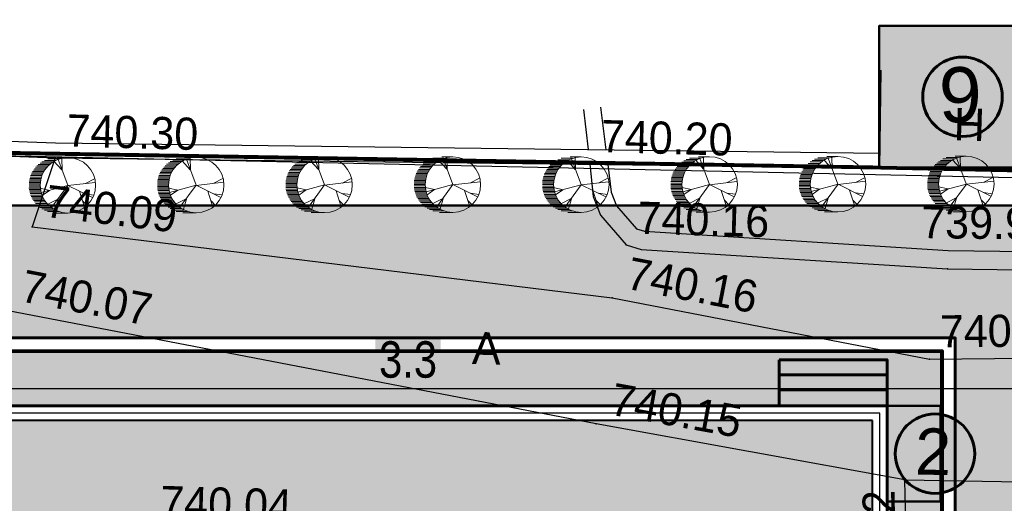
# Model space of a CAD drawing. Header units: millimetres. Extents: x -257011 to 237647566, y 2784933 to 6706507.
# Tile 258 of 451: x 10262270 to 10289037, y 5016775 to 5029927. Entities that reach past the tile are written whole.
import ezdxf

# ---------------------------------------------------------------- set-up
doc = ezdxf.new("R2010")
doc.units = ezdxf.units.MM
doc.header["$LTSCALE"] = 1000
doc.header["$PDMODE"] = 32
doc.header["$PDSIZE"] = 0.3
for name, pattern in [('Д_ТРОТ_ТРУБА', [3, 1.5, -1.5]), ('ДОРОГИ_СТРОЯЩ', [9, 8, -1]), ('Контура низ откосов  Штриховая 0.1-0.5 - - - - - - -', [0.6, 0.1, -0.5])]:
    doc.linetypes.add(name, pattern=pattern)
for name, color, linetype in [('(002) Рамка', 7, 'Continuous'), ('(004) Точки рельефа', 7, 'Continuous'), ('(007) Здания', 7, 'Continuous'), ('(013) Газ', 40, 'ИК_Газопровод -------г--------'), ('(025) Дорога', 7, 'Continuous'), ('(027) Гидрография', 7, 'Continuous'), ('(040) Ограда', 7, 'Continuous'), ('TREE', 74, 'Continuous')]:
    doc.layers.add(name, color=color, linetype=linetype)
doc.layers.add('.', color=7, linetype='Continuous', lineweight=15)
doc.styles.add('ATTR', font='romans.shx', dxfattribs={"width": 0.8, "height": 0.470416})
doc.styles.add('BM-431', font='txt')
doc.styles.add('D-431', font='txt', dxfattribs={"width": 2})
doc.styles.add('P-131', font='txt')
doc.styles.add('Roman', font='romans')
doc.styles.get("Standard").update_dxf_attribs({"font": 'ARIALN.TTF'})
doc.linetypes.add('FENCELINE2', pattern='A,6.35,-2.54,[132,ltypeshp.shx,S=2.54,R=0,X=-2.54,Y=0],-2.54,25.4', length=36.83)
doc.linetypes.add('KANALIS_K', pattern='A,1,["<",Standard,S=1.8,R=0,X=-0.9,Y=-0.9],3,-1,["К",Standard,S=1.8,R=0,X=-0.9,Y=-0.9],-1,10', length=16)
doc.linetypes.add('ИК_Воздушка ------- --------', pattern='A,9,-0.6,["Z",Standard,S=1.2,R=70,X=0.6,Y=-0.65],-1', length=10.6)
doc.linetypes.add('ИК_Газопровод -------г--------', pattern='A,9,-0.6,["Г",Standard,S=1.2,R=0,X=0,Y=-0.6],-1.2', length=10.8)
doc.linetypes.add('ОГРАДА_БЕТ', pattern='A,4,["|",Standard,S=0.8,R=0,X=0,Y=-0.8],4', length=8)
doc.dimstyles.new('ISO-25_WS', dxfattribs={"dimscale": 141.414141, "dimtxt": 7, "dimasz": 7, "dimexe": 5, "dimexo": 20, "dimgap": 2, "dimtad": 1, "dimdec": 0, "dimdsep": 46, "dimtxsty": 'Standard', "dimblk": 'OBLIQUE', "dimcen": 2.5, "dimdle": 5, "dimclrd": 5, "dimclre": 5, "dimclrt": 5, "dimadec": 0, "dimazin": 0, "dimtfac": 1, "dimtdec": 0, "dimtmove": 0, "dimatfit": 3, "dimldrblk": 'OBLIQUE', "dimfxl": 0, "dimtolj": 1, "dimtzin": 0, "dimlwd": 30, "dimlwe": 30, "dimarcsym": 0})

# ---------------------------------------------------------------- blocks, each defined once
blk = doc.blocks.new('kjvklglhl')
at = {"layer": '(004) Точки рельефа'}
for p in [(321.001, 535.784), (306.476, 535.529), (305.9, 533.631), (322.059, 533.593), (330.804, 533.188), (321.717, 532.149), (330.387, 530.721), (321.381, 528.706), (329.81, 527.423)]:
    blk.add_point(p, dxfattribs=at)
at = {"layer": '(007) Здания'}
for points in [[(333.359, 538.608), (333.4, 535.952), (328.895, 535.881), (328.853, 538.538)], [(300.697, 535.578), (306.476, 535.529), (328.895, 535.881)]]:
    blk.add_lwpolyline(points, dxfattribs=at)
at = {"layer": '(013) Газ', "linetype": 'ИК_Воздушка ------- --------', "ltscale": 0.5, "flags": 128}
blk.add_lwpolyline([(292.909, 529.889), (292.062, 534.008), (300.797, 535.523), (378.045, 536.01), (380.152, 536.01), (380.512, 520.117), (378.614, 520.082), (373.886, 519.972), (374, 516.282), (339.283, 515.209), (339.606, 502.365), (340.619, 488.79), (341.059, 475.484), (341.059, 475.484), (344.329, 475.58), (345.717, 447.337), (345.717, 447.337)], dxfattribs=at)
at = {"layer": '(025) Дорога', "linetype": 'Д_ТРОТ_ТРУБА', "flags": 128}
for points in [[(306.476, 535.529), (305.9, 533.631), (321.717, 532.149), (330.387, 530.721), (388.476, 532.88), (398.347, 532.707), (398.669, 520.315), (401.552, 520.184), (401.938, 500.043), (399.056, 499.965), (400.025, 466.742)], [(269.368, 515.247), (282.156, 517.109), (283.702, 507.914), (307.271, 511.692), (310.476, 513.628), (310.443, 515.538), (318.567, 515.917), (330.341, 516.212), (329.81, 527.423), (321.381, 528.706), (305.268, 531.339), (301.294, 530.976)]]:
    blk.add_lwpolyline(points, dxfattribs=at)
at = {"layer": '(025) Дорога', "linetype": 'Контура низ откосов  Штриховая 0.1-0.5 - - - - - - -'}
blk.add_lwpolyline([(329.81, 527.423), (332.964, 527.46)], dxfattribs=at)
at = {"layer": '(027) Гидрография', "color": 3, "flags": 128}
for points in [[(320.798, 537.244), (320.949, 536.156)], [(321.252, 537.32), (321.433, 536.164)], [(321.495, 535.765), (321.612, 535.015), (321.76, 534.652), (322.328, 534.039), (322.545, 533.981), (330.81, 533.688), (384.754, 534.504)]]:
    blk.add_lwpolyline(points, dxfattribs=at)
blk.add_lwpolyline([(321.004, 535.757), (321.125, 534.884), (321.332, 534.379), (322.059, 533.593), (322.471, 533.484), (330.804, 533.188), (384.754, 533.983, 0.985376), (384.754, 534.504)], format="xyb", dxfattribs=at)
at = {"layer": '(040) Ограда', "linetype": 'ОГРАДА_БЕТ', "ltscale": 0.5, "flags": 128}
blk.add_lwpolyline([(300.646, 535.974), (306.475, 535.929), (328.888, 536.281)], dxfattribs=at)
at = {"layer": '(004) Точки рельефа', "style": 'D-431'}
for s, p in [('740.20', (321.288, 536.099)), ('740.30', (306.764, 535.844)), ('740.16', (322.347, 533.908)), ('740.04', (309.595, 525.816))]:
    blk.add_text(s, height=0.875, dxfattribs=at).set_placement(p)
for s, rotation, p in [('739.97', 0.8671, (330.064, 534.006)), ('740.09', 354.6483, (306.215, 533.918)), ('740.16', 350.6526, (322.051, 532.411)), ('740.07', 350.7175, (305.602, 531.604)), ('740.16', 2.1289, (330.663, 531.046)), ('740.15', 351.3453, (321.712, 528.974)), ('740.22', 92.7129, (329.705, 523.569))]:
    blk.add_text(s, height=0.875, rotation=rotation, dxfattribs=at).set_placement(p)
at = {"layer": '(007) Здания', "color": 0, "linetype": 'Continuous', "style": 'P-131'}
blk.add_text('Н', height=0.88, dxfattribs=at).set_placement((330.868, 536.689))
at = {"layer": '(025) Дорога', "linetype": 'ДОРОГИ_СТРОЯЩ', "style": 'BM-431'}
blk.add_text('A', height=0.875, dxfattribs=at).set_placement((317.951, 530.241))
blk = doc.blocks.new('17')
at = {"layer": 'TREE', "color": 68, "lineweight": 20, "true_color": 0x306100}
for p, q in [((16375547, 10777897), (16376284, 10777897)), ((16375547, 10776055), (16376189, 10777778)), ((16375932, 10777072), (16375955, 10777838)), ((16375943, 10777072), (16376470, 10777658)), ((16376140, 10777805), (16376884, 10777805)), ((16376347, 10777713), (16377104, 10777713)), ((16376516, 10777620), (16377265, 10777620)), ((16376661, 10777528), (16377389, 10777528)), ((16376767, 10777436), (16377515, 10777436)), ((16376865, 10777344), (16377610, 10777344)), ((16376947, 10777252), (16377692, 10777252)), ((16377022, 10777160), (16377766, 10777160)), ((16377829, 10777068), (16377084, 10777068)), ((16377151, 10776976), (16377888, 10776976)), ((16377190, 10776884), (16377939, 10776884)), ((16377982, 10776792), (16377237, 10776792)), ((16375545, 10776036), (16373730, 10776246)), ((16374374, 10776171), (16373777, 10776487)), ((16378017, 10776699), (16377272, 10776699)), ((16377304, 10776607), (16378052, 10776607)), ((16378077, 10776515), (16377335, 10776515)), ((16377355, 10776423), (16378098, 10776423)), ((16378111, 10776331), (16377369, 10776331)), ((16377381, 10776239), (16378126, 10776239)), ((16378126, 10776147), (16377386, 10776147)), ((16375545, 10776051), (16373917, 10775240)), ((16374784, 10775661), (16374433, 10774595)), ((16375545, 10776051), (16377325, 10775571)), ((16375545, 10776051), (16376623, 10774580)), ((16376751, 10775721), (16377384, 10775856)), ((16376763, 10775721), (16377255, 10775376)), ((16377308, 10775502), (16378050, 10775502)), ((16378080, 10775594), (16377327, 10775594)), ((16377351, 10775686), (16378099, 10775686)), ((16378115, 10775778), (16377370, 10775778)), ((16377378, 10775870), (16378127, 10775870)), ((16378126, 10775963), (16377390, 10775963)), ((16377394, 10776055), (16378126, 10776055)), ((16374386, 10775481), (16373835, 10775406)), ((16374561, 10775000), (16374292, 10774730)), ((16376201, 10775120), (16376400, 10774445)), ((16376213, 10775135), (16376868, 10774805)), ((16377696, 10774857), (16376947, 10774857)), ((16377022, 10774949), (16377766, 10774949)), ((16377829, 10775042), (16377088, 10775042)), ((16377147, 10775134), (16377884, 10775134)), ((16377939, 10775226), (16377198, 10775226)), ((16377237, 10775318), (16377982, 10775318)), ((16378017, 10775410), (16377276, 10775410)), ((16375547, 10774213), (16376438, 10774213)), ((16376888, 10774305), (16376124, 10774305)), ((16376376, 10774397), (16377108, 10774397)), ((16377265, 10774489), (16376512, 10774489)), ((16376652, 10774581), (16377414, 10774581)), ((16377515, 10774673), (16376763, 10774673)), ((16376861, 10774765), (16377610, 10774765))]:
    blk.add_line(p, q, dxfattribs=at)
blk.add_circle((16375547, 10776055), 1842, dxfattribs=at)
at = {"layer": 'TREE', "color": 68, "lineweight": 20, "true_color": 0x306100, "style": 'ATTR', "width": 0.8, "flags": 9}
blk.add_attdef('ESTCODE', (16375545, 10776051), '', height=21.5, dxfattribs=at)
blk = doc.blocks.new('ergrtshjs')
at = {"layer": '(040) Ограда', "linetype": 'KANALIS_K', "ltscale": 1000}
h = blk.add_hatch(color=256, dxfattribs=at)
h.set_gradient(color1=(255, 0, 0), color2=(255, 0, 0), tint=0.41, name='INVSPHERICAL')
h.paths.add_polyline_path([(4220109, -1174872), (4193509, -1174872), (4193509, -1159672), (4220109, -1159672)])
at = {"layer": '.', "lineweight": 0, "ltscale": 1000}
h = blk.add_hatch(dxfattribs=at)
h.set_pattern_fill('AR-SAND', color=252, scale=10)
h.set_pattern_definition([(37.5, (0, -27743), (-16.000313, 489.413237), [0, -386.08, 0, -431.8, 0, -412.75]), (7.5, (0, -27743), (449.52328, 716.8251), [0, -208.28, 0, -347.98, 0, -133.35]), (327.5, (-312.4, -27743), (790.99237, 1.437185), [0, -127, 0, -457.2, 0, -596.9]), (317.5, (-312.4, -27743), (763.55645, 222.92932), [0, -63.5, 0, -299.72, 0, -342.9])])
h.paths.add_polyline_path([(4221959, -1157822), (4191659, -1157822), (4191659, -1165772), (4193109, -1165772), (4193109, -1159272), (4220509, -1159272), (4220509, -1166372), (4221959, -1166372)])
h.paths.add_polyline_path([(4193109, -1173772), (4191659, -1173772), (4191659, -1176722), (4196959, -1176722), (4196959, -1175272), (4193109, -1175272)])
h.paths.add_polyline_path([(4221959, -1171476), (4221959, -1168172), (4220509, -1168172), (4220509, -1175272), (4207359, -1175272), (4207359, -1176722), (4221959, -1176722)])
at = {"lineweight": 0, "ltscale": 1000}
blk.add_lwpolyline([(4191659, -1166372), (4191659, -1157822), (4221959, -1157822), (4221959, -1166372)], dxfattribs=at)
at = {"lineweight": 60, "ltscale": 1000}
blk.add_lwpolyline([(4193109, -1159272), (4220509, -1159272), (4220509, -1175272), (4193109, -1175272)], close=True, dxfattribs=at)
at = {"color": 1, "lineweight": 30, "ltscale": 1000}
blk.add_lwpolyline([(4193309, -1159472), (4220309, -1159472), (4220309, -1175072), (4193309, -1175072)], close=True, dxfattribs=at)
at = {"lineweight": 40, "ltscale": 1000}
blk.add_lwpolyline([(4193509, -1159672), (4220109, -1159672), (4220109, -1174872), (4193509, -1174872)], close=True, dxfattribs=at)
blk = doc.blocks.new('_Oblique')
at = {"color": 0, "linetype": 'ByBlock', "lineweight": -2}
blk.add_line((-0.5, -0.5), (0.5, 0.5), dxfattribs=at)
blk = doc.blocks.new('*D1943')
at = {"color": 5, "lineweight": 30, "ltscale": 1000, "transparency": 16777216}
for p, q in [((10254653, 5009539), (10254653, 5020599)), ((10291003, 5017503), (10291003, 5020599)), ((10291710, 5019892), (10253945, 5019892))]:
    blk.add_line(p, q, dxfattribs=at)
at = {"layer": 'Defpoints', "color": 0, "lineweight": 50, "ltscale": 1000, "transparency": 16777216}
for p in [(10254653, 5019892), (10291003, 5014674), (10254653, 5006711)]:
    blk.add_point(p, dxfattribs=at)
at = {"color": 5, "lineweight": 30, "ltscale": 1000, "transparency": 16777216, "xscale": 989.89898989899, "yscale": 989.89898989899, "zscale": 989.89898989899, "rotation": 180}
blk.add_blockref('_Oblique', (10254653, 5019892), dxfattribs=at)
at = {"color": 5, "lineweight": 30, "ltscale": 1000, "transparency": 16777216, "xscale": 989.89898989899, "yscale": 989.89898989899, "zscale": 989.89898989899}
blk.add_blockref('_Oblique', (10291003, 5019892), dxfattribs=at)
at = {"color": 5, "lineweight": 50, "ltscale": 1000, "transparency": 16777216, "insert": (10272828, 5020680), "char_height": 989.9, "attachment_point": 5, "bg_fill": 1, "box_fill_scale": 1.1, "bg_fill_color": 255, "bg_fill_transparency": 0}
blk.add_mtext('\\A1;3.3', dxfattribs=at)

msp = doc.modelspace()

# ---------------------------------------------------------------- hatches: boundary and pattern name
at = {"layer": '(040) Ограда', "linetype": 'KANALIS_K', "ltscale": 1000}
h = msp.add_hatch(color=256, dxfattribs=at)
h.set_gradient(color1=(255, 0, 0), color2=(255, 0, 0), tint=0.41, name='INVSPHERICAL')
h.paths.add_polyline_path([(10285852.532, 5019425.257), (10285852.532, 5016825.257), (10287302.532, 5016825.257), (10287302.532, 5019425.257)])
at = {"linetype": 'KANALIS_K', "ltscale": 1000}
h = msp.add_hatch(dxfattribs=at)
h.set_pattern_fill('JIS_STN_1E', color=252, scale=550, angle=266, style=0)
h.set_pattern_definition([(311, (0, -697984.5), (415.09027, 360.832466), []), (311, (-27.05, -698371.3), (415.09027, 360.832466), [550, -275])])
h.paths.add_polyline_path([(10370176.961, 4960671.857), (10380517.706, 4960671.857), (10380517.706, 4966804.922), (10370176.961, 4966804.922)])
h.paths.add_polyline_path([(10366644.44, 4977576.089), (10375457.351, 4977576.089), (10375457.351, 4970952.109), (10366644.44, 4970952.109)])
h.paths.add_polyline_path([(10366692.556, 4977576.089), (10374236.327, 4977576.089), (10374236.327, 4989183.191), (10366692.556, 4989183.191)])
h.paths.add_polyline_path([(10367121.345, 4998272.865), (10372076.613, 4998272.865), (10372076.613, 5003839.853), (10367121.345, 5003839.853)])
h.paths.add_polyline_path([(10339299.453, 5024769.19), (10354303.869, 5024016.651), (10354565.698, 5029805.587), (10339572.067, 5030481.943)])
h.paths.add_polyline_path([(10285634.352, 5025904.059), (10290167.733, 5025904.059), (10290167.733, 5029758.382), (10285634.352, 5029758.382)])
at = {"lineweight": 50}
h = msp.add_hatch(color=1, dxfattribs=at)
h.set_gradient(color1=(255, 255, 255), one_color=1, tint=1)
h.paths.add_polyline_path([(10286820.369, 5027831.22, 1), (10288981.716, 5027831.22, 1)])
at = {"ltscale": 1000}
h = msp.add_hatch(dxfattribs=at)
h.set_pattern_fill('AR-SAND', color=252, scale=15, angle=266, style=0)
h.set_pattern_definition([(303.5, (0, -447917.2), (734.005765, -27.267607), [0, -579.12, 0, -647.7, 0, -619.125]), (273.5, (0, -447917.2), (1025.58269, -747.64719), [0, -312.42, 0, -521.97, 0, -200.025]), (233.5, (32.7, -447449.74), (-80.614732, -1183.74871), [0, -190.5, 0, -685.8, 0, -895.35]), (223.5, (32.7, -447449.7), (253.68491, -1165.87085), [0, -95.25, 0, -449.58, 0, -514.35])])
edge = h.paths.add_edge_path()
edge.add_line((10291002.532, 5024875.257), (10251302.532, 5024875.257))
edge.add_line((10251302.532, 5024875.257), (10251302.532, 5018235.672))
edge.add_arc((10249347.869, 5018466.443), 1968.239, 268.6947902, 353.2667331, ccw=False)
edge.add_line((10249303.036, 5016498.715), (10220352.394, 5016498.715))
edge.add_line((10220352.394, 5016498.715), (10215991.367, 5015131.792))
edge.add_line((10215991.367, 5015131.792), (10216373.559, 5012498.715))
edge.add_line((10216373.559, 5012498.715), (10251259.401, 5012498.715))
edge.add_arc((10251111.735, 5010463.03), 2041.034, 0.8726, 85.851123, ccw=False)
edge.add_line((10253152.532, 5010494.113), (10253152.532, 5004480.463))
edge.add_line((10253152.532, 5004480.463), (10239515.793, 5004480.463))
edge.add_line((10239515.793, 5004480.463), (10239243.473, 5006945.752))
edge.add_line((10239243.473, 5006945.752), (10236395.713, 5006631.184))
edge.add_line((10236395.713, 5006631.184), (10237195.679, 4999981.916))
edge.add_line((10237195.679, 4999981.916), (10239978.751, 5000289.338))
edge.add_line((10239978.751, 5000289.338), (10239670.439, 5003080.463))
edge.add_line((10239670.439, 5003080.463), (10257002.532, 5003080.463))
edge.add_line((10257002.532, 5003080.463), (10257002.532, 5006125.256))
edge.add_line((10257002.532, 5006125.256), (10256452.532, 5006125.256))
edge.add_line((10256452.532, 5006125.256), (10256302.532, 5006125.256))
edge.add_line((10256302.532, 5006125.256), (10256302.532, 5006275.256))
edge.add_line((10256302.532, 5006275.256), (10256302.532, 5010325.256))
edge.add_line((10256302.532, 5010325.256), (10256352.532, 5010325.256))
edge.add_line((10256352.532, 5010325.256), (10256765.947, 5009085.012))
edge.add_line((10256765.947, 5009085.012), (10257002.532, 5009039.206))
edge.add_line((10257002.532, 5009039.206), (10257002.532, 5010525.251))
edge.add_line((10257002.532, 5010525.251), (10256402.532, 5010525.251))
edge.add_line((10256402.532, 5010525.251), (10256402.532, 5011484.402))
edge.add_arc((10256353.376, 5011475.254), 50, -180, 10.5422531, ccw=False)
edge.add_arc((10256353.376, 5011475.254), 50, 10.5422531, 180, ccw=False)
edge.add_line((10256402.532, 5011484.402), (10256402.532, 5012325.257))
edge.add_line((10256402.532, 5012325.257), (10257002.532, 5012325.257))
edge.add_line((10257002.532, 5012325.257), (10257002.532, 5020925.257))
edge.add_line((10257002.532, 5020925.257), (10255002.532, 5020925.257))
edge.add_line((10255002.532, 5020925.257), (10255002.532, 5004480.463))
edge.add_line((10255002.532, 5004480.463), (10254652.532, 5004480.463))
edge.add_line((10254652.532, 5004480.463), (10254652.532, 5021275.257))
edge.add_line((10254652.532, 5021275.257), (10287702.532, 5021275.257))
edge.add_line((10287702.532, 5021275.257), (10287702.532, 5019659.657))
edge.add_line((10287702.532, 5019659.657), (10287702.532, 4997075.257))
edge.add_line((10287702.532, 4997075.257), (10255060.096, 4997075.257))
edge.add_line((10255060.096, 4997075.257), (10255060.096, 4993475.257))
edge.add_line((10255060.096, 4993475.257), (10291002.532, 4993475.257))
edge.add_line((10291002.532, 4993475.257), (10291002.532, 5024875.257))
edge = h.paths.add_edge_path(flags=17)
edge.add_line((10277302.532, 5001475.257), (10287352.532, 5001475.257))
edge.add_line((10287352.532, 5001475.257), (10287352.532, 5001975.257))
edge.add_line((10287352.532, 5001975.257), (10287302.532, 5001975.257))
edge.add_line((10287302.532, 5001975.257), (10276102.532, 5001975.257))
edge.add_line((10276102.532, 5001975.257), (10276102.532, 4999975.257))
edge.add_line((10276102.532, 4999975.257), (10275187.508, 4999975.257))
edge.add_arc((10275187.532, 4999925.257), 50, 0, 90.0280029, ccw=False)
edge.add_arc((10275187.532, 4999925.257), 50, -180, 0, ccw=False)
edge.add_arc((10275187.532, 4999925.257), 50, 90.0280029, 180, ccw=False)
edge.add_line((10275187.508, 4999975.257), (10272517.532, 4999975.257))
edge.add_arc((10272517.532, 4999925.257), 50, 0, 89.9999998, ccw=False)
edge.add_arc((10272517.532, 4999925.257), 50, -180, 0, ccw=False)
edge.add_arc((10272517.532, 4999925.257), 50, 89.9999998, 180, ccw=False)
edge.add_line((10272517.532, 4999975.257), (10271602.532, 4999975.257))
edge.add_line((10271602.532, 4999975.257), (10271602.532, 5001975.257))
edge.add_line((10271602.532, 5001975.257), (10257002.532, 5001975.257))
edge.add_line((10257002.532, 5001975.257), (10257002.532, 5003080.463))
edge.add_line((10257002.532, 5003080.463), (10255002.532, 5003080.463))
edge.add_line((10255002.532, 5003080.463), (10255002.532, 5001475.257))
edge.add_line((10255002.532, 5001475.257), (10270602.532, 5001475.257))
edge.add_line((10270602.532, 5001475.257), (10270602.532, 4997425.257))
edge.add_line((10270602.532, 4997425.257), (10277302.532, 4997425.257))
edge.add_line((10277302.532, 4997425.257), (10277302.532, 5001475.257))
at = {"lineweight": 50}
h = msp.add_hatch(color=1, dxfattribs=at)
h.set_gradient(color1=(255, 255, 255), one_color=1, tint=1)
h.paths.add_polyline_path([(10288233.206, 5018125.257, 1), (10286071.859, 5018125.257, 1)])

# ---------------------------------------------------------------- linework, layer by layer
at = {"layer": '(002) Рамка', "color": 0, "lineweight": 60, "ltscale": 1000}
for centre in [(10287901.043, 5027831.22), (10287152.532, 5018125.257)]:
    msp.add_circle(centre, 1080.673, dxfattribs=at)
at = {"lineweight": 50, "ltscale": 1000}
for points in [[(10285634.352, 5025904.059), (10290167.733, 5025904.059), (10290167.733, 5029758.382), (10285634.352, 5029758.382)], [(10285852.532, 5019425.257), (10287302.532, 5019425.257), (10287302.532, 5016825.257), (10285852.532, 5016825.257)]]:
    msp.add_lwpolyline(points, close=True, dxfattribs=at)
at = {"color": 1, "ltscale": 0.1, "const_width": 100}
msp.add_lwpolyline([(10367637.944, 5023208.002), (10339299.453, 5024769.19), (10290114.083, 5025809.325), (10285634.352, 5025904.059), (10257427.233, 5026376.474), (10250729.509, 5025983.612), (10215776.869, 5015070.061), (10233106.932, 4898993.33), (10264254.682, 4898247.469), (10291821.94, 4896007.11), (10292764.457, 4919427.217), (10317690.983, 4919194.727), (10325359.542, 4917598.022), (10326158.328, 4927178.291), (10334361.553, 4926634.552), (10334391.701, 4927089.387), (10342287.801, 4926483.031), (10342234.253, 4925785.708), (10364005.562, 4924229.439), (10366382.939, 4950429.179), (10366639.94, 4955746.218), (10366556.549, 4971011.341), (10367637.944, 5023208.002)], dxfattribs=at)
at = {"color": 5, "linetype": 'FENCELINE2', "lineweight": 80, "ltscale": 0.1}
msp.add_lwpolyline([(10285459.304, 5025906.99), (10257427.233, 5026376.474), (10250729.509, 5025983.612), (10220352.394, 5016498.715)], dxfattribs=at)
at = {"lineweight": 50, "ltscale": 1000}
msp.add_lwpolyline([(10255060.096, 4997475.257), (10255060.096, 4993475.257), (10291002.532, 4993475.257), (10291002.532, 5024875.257), (10251302.532, 5024875.257), (10251302.532, 5018235.672, -0.386730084), (10249303.036, 5016498.715), (10220352.394, 5016498.715), (10215991.367, 5015131.792), (10216373.559, 5012498.715), (10251259.401, 5012498.715, -0.388770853), (10253152.532, 5010494.113), (10253152.532, 5004480.463)], format="xyb", dxfattribs=at)
at = {"color": 150, "lineweight": 60}
for points in [[(10254652.532, 5003080.463), (10254652.532, 4997075.257), (10287702.532, 4997075.257), (10287702.532, 5019659.657), (10287702.532, 5021275.257), (10254652.532, 5021275.257), (10254652.532, 5004480.463)], [(10255002.532, 5003080.463), (10255002.532, 4997425.257), (10287352.532, 4997425.257), (10287352.532, 5019425.257), (10287352.532, 5020925.257), (10255002.532, 5020925.257), (10255002.532, 5004480.463)]]:
    msp.add_lwpolyline(points, dxfattribs=at)
at = {"lineweight": 60}
for points in [[(10282913.938, 5020677.548), (10285852.532, 5020677.548), (10285852.532, 5020270.268), (10282913.938, 5020270.268)], [(10282913.938, 5020270.268), (10285852.532, 5020270.268), (10285852.532, 5019862.988), (10282913.938, 5019862.988)]]:
    msp.add_lwpolyline(points, close=True, dxfattribs=at)
for points in [[(10282913.938, 5020677.548), (10282913.938, 5019425.257)], [(10285852.532, 5020677.548), (10285852.532, 5019425.257)]]:
    msp.add_lwpolyline(points, dxfattribs=at)

# ---------------------------------------------------------------- block references
at = {"lineweight": 5, "xscale": 999.9999999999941, "yscale": 999.9999999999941, "zscale": 999.9999999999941, "rotation": 358.3893224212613}
msp.add_blockref('kjvklglhl', (9941829.75, 4499471.197), dxfattribs=at)
at = {"color": 150, "lineweight": 100, "xscale": -0.4094698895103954, "yscale": 0.4094698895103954, "zscale": 0.4094698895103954}
for p in [(16968872.934, 612953.088), (16972362.077, 612959.496), (16975851.22, 612965.904), (16979340.364, 612972.312), (16982830.349, 612971.153), (16986319.492, 612977.561), (16989808.635, 612983.969), (16993297.778, 612990.377)]:
    msp.add_blockref('17', p, dxfattribs=at)
at = {"lineweight": 50, "xscale": -1}
msp.add_blockref('ergrtshjs', (14478961.76, 6178697.143), dxfattribs=at)

# ---------------------------------------------------------------- texts
at = {"color": 250, "insert": (10288420.947, 5027874.551, 0), "char_height": 1500, "width": 156685.73039, "attachment_point": 6, "style": 'Roman'}
msp.add_mtext('\\pt64500;{\\fArial|b0|i0|c0|p34;9}', dxfattribs=at)
at = {"color": 250, "insert": (10287593.465, 5018171.15, 0), "char_height": 1262.44635, "width": 131871.55198, "attachment_point": 6, "rotation": 358.7931912, "style": 'Roman'}
msp.add_mtext('\\pt54285.19293;{\\fArial|b0|i0|c0|p34;2}', dxfattribs=at)

# ---------------------------------------------------------------- dimensions: what is measured, and where the dimension line sits
at = {"lineweight": 50, "ltscale": 1000}
dim = msp.add_linear_dim(base=(10254652.532, 5019892.248), p1=(10291002.532, 5014674.223), p2=(10254652.532, 5006711.213), text='3.3', dimstyle='ISO-25_WS', override={"dimtmove": 1, "dimtfill": 2, "dimtfillclr": 255}, dxfattribs=at)
dim.commit()
dim.dimension.update_dxf_attribs({"geometry": '*D1943', "text_midpoint": (10272827.532, 5020680.492)})

doc.saveas('drawing.dxf')
